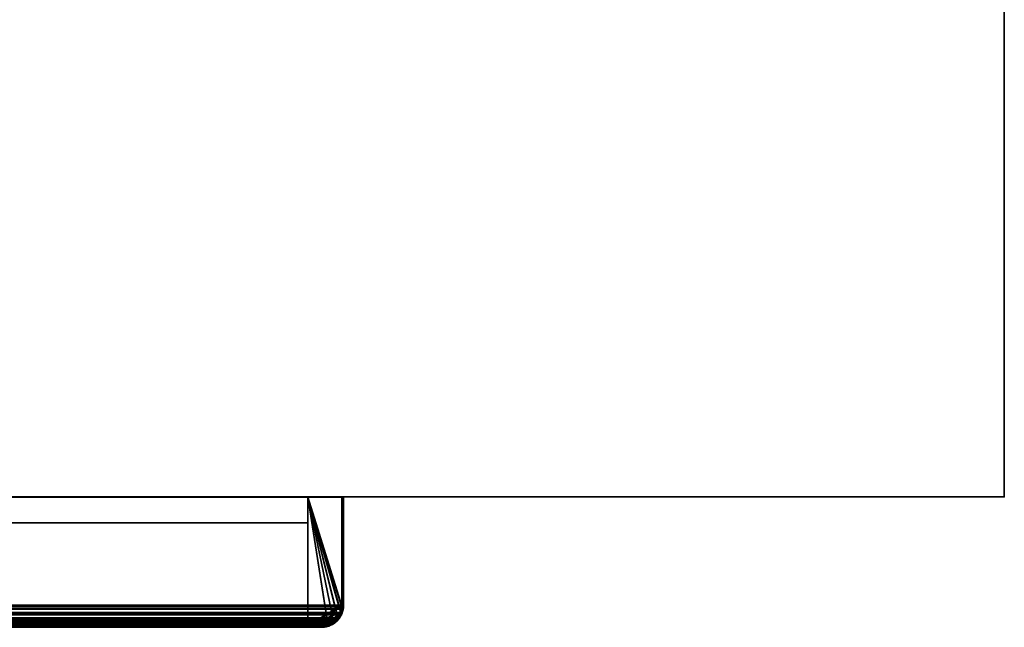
# Model space of a CAD drawing. Header units: millimetres. Extents: x -490 to 6690, y -115 to 152.
# Tile 997 of 1056: x 5000 to 5144, y -25 to 64. Entities that reach past the tile are written whole.
import ezdxf

# ---------------------------------------------------------------- set-up
doc = ezdxf.new("R2010")
doc.units = ezdxf.units.MM
doc.layers.add('152', color=253, linetype='Continuous')

# ---------------------------------------------------------------- blocks, each defined once
blk = doc.blocks.new('UG_SURFACE_004')
at = {"layer": '152', "color": 252, "linetype": 'Continuous', "lineweight": 35}
for points in [[(5144, -6.2, 2202.5), (5144, 133.2, 2202.5), (3856, 133.2, 2202.5), (3856, -6.2, 2202.5)], [(4994, -6.2, -7.5), (4994, 133.2, -7.5), (5144, 133.2, -7.5), (5144, -6.2, -7.5)], [(5144, -6.2, -7.5), (5144, 133.2, -7.5), (5144, 133.2, 2202.5), (5144, -6.2, 2202.5)], [(5144, -6.2, 2202.5), (3856, -6.2, 2202.5), (4006, -6.2, 2052.5), (4994, -6.2, 2052.5)], [(4994, -6.2, 2052.5), (4994, -6.2, -7.5), (5144, -6.2, -7.5), (5144, -6.2, 2202.5)]]:
    blk.add_3dface(points, dxfattribs=at)
blk = doc.blocks.new('UG_SURFACE_301')
at = {"layer": '152', "color": 41, "linetype": 'Continuous', "lineweight": 35}
for points in [[(5042.25, -25, 2095.75), (5042.25, -10, 2095.75), (3957.75, -10, 2095.75), (3957.75, -25, 2095.75)], [(5042.25, -10, 2095.75), (4972.25, -10, 2025.75), (4027.75, -10, 2025.75), (3957.75, -10, 2095.75)], [(4972.25, -10, 2025.75), (5042.25, -10, 2095.75), (5042.25, -25, 2095.75), (4972.25, -25, 2025.75)], [(4972.25, -25, 2025.75), (5042.25, -25, 2095.75), (3957.75, -25, 2095.75), (4027.75, -25, 2025.75)]]:
    blk.add_3dface(points, dxfattribs=at)
blk = doc.blocks.new('UG_SURFACE_302')
at = {"layer": '152', "color": 14, "linetype": 'Continuous', "lineweight": 35}
for points in [[(5047.25, -6.25, 2100.75), (5042.25, -6.25, 2095.75), (3957.75, -6.25, 2095.75), (3952.75, -6.25, 2100.75)], [(5047.25, -22, 2100.75), (5047.25, -6.25, 2100.75), (3952.75, -6.25, 2100.75), (3952.75, -22, 2100.75)], [(3957.75, -6.25, 2095.75), (5042.25, -6.25, 2095.75), (5042.25, -25, 2095.75), (3957.75, -25, 2095.75)], [(5042.25, -25, 2095.75), (5042.25, -6.25, 2095.75), (5047.25, -6.25, 2100.75), (5047.25, -22, 2100.75)], [(5047.25, -22, 2100.75), (3952.75, -22, 2100.75), (3952.78, -22.23, 2100.72)], [(3952.78, -22.23, 2100.72), (5047.23, -22.24, 2100.73), (5047.25, -22, 2100.75)], [(5047.19, -22.57, 2100.7), (3952.78, -22.23, 2100.72), (3952.85, -22.79, 2100.65)], [(5047.19, -22.57, 2100.7), (5047.23, -22.24, 2100.73), (3952.78, -22.23, 2100.72)], [(5047.19, -22.57, 2100.7), (3952.85, -22.79, 2100.65), (3952.97, -23.07, 2100.53)], [(3952.97, -23.07, 2100.53), (5047.03, -23.07, 2100.53), (5047.19, -22.57, 2100.7)], [(5047.25, -22, 2100.75), (5047.23, -22.24, 2100.73), (5042.25, -25, 2095.75)], [(5042.25, -25, 2095.75), (5047.23, -22.24, 2100.73), (5047.19, -22.57, 2100.7), (5047.03, -23.07, 2100.53)], [(5047.03, -23.07, 2100.53), (3952.97, -23.07, 2100.53), (3953.14, -23.47, 2100.36)], [(5046.95, -23.3, 2100.45), (5047.03, -23.07, 2100.53), (3953.14, -23.47, 2100.36)], [(5046.95, -23.3, 2100.45), (3953.14, -23.47, 2100.36), (3953.43, -23.84, 2100.07)], [(3953.43, -23.84, 2100.07), (5046.58, -23.86, 2100.08), (5046.95, -23.3, 2100.45)], [(5046.46, -24.03, 2099.96), (3953.43, -23.84, 2100.07), (3953.73, -24.22, 2099.77)], [(5046.46, -24.03, 2099.96), (5046.58, -23.86, 2100.08), (3953.43, -23.84, 2100.07)], [(5046.46, -24.03, 2099.96), (3953.73, -24.22, 2099.77), (3954.1, -24.44, 2099.4)], [(3954.1, -24.44, 2099.4), (5045.9, -24.45, 2099.4), (5046.46, -24.03, 2099.96)], [(5045.9, -24.45, 2099.4), (3954.1, -24.44, 2099.4), (3954.74, -24.83, 2098.76)], [(5045.11, -24.79, 2098.61), (5044.25, -25, 2097.75), (5042.25, -25, 2095.75), (5047.03, -23.07, 2100.53)], [(5045.11, -24.79, 2098.61), (5047.03, -23.07, 2100.53), (5046.95, -23.3, 2100.45), (5046.58, -23.86, 2100.08)], [(5045.11, -24.79, 2098.61), (5046.58, -23.86, 2100.08), (5046.46, -24.03, 2099.96), (5045.9, -24.45, 2099.4)], [(5045.61, -24.67, 2099.11), (5045.9, -24.45, 2099.4), (3954.74, -24.83, 2098.76)], [(5045.61, -24.67, 2099.11), (3954.74, -24.83, 2098.76), (3954.89, -24.85, 2098.61)], [(3954.89, -24.85, 2098.61), (5045.11, -24.79, 2098.61), (5045.61, -24.67, 2099.11)], [(5045.11, -24.79, 2098.61), (3954.89, -24.85, 2098.61), (3955.75, -25, 2097.75)], [(3955.75, -25, 2097.75), (5044.25, -25, 2097.75), (5045.11, -24.79, 2098.61)], [(5042.25, -25, 2095.75), (5044.25, -25, 2097.75), (3955.75, -25, 2097.75), (3957.75, -25, 2095.75)], [(5045.9, -24.45, 2099.4), (5045.61, -24.67, 2099.11), (5045.11, -24.79, 2098.61)]]:
    blk.add_3dface(points, dxfattribs=at)
blk = doc.blocks.new('UG_SURFACE_304')
at = {"layer": '152', "color": 7, "linetype": 'Continuous', "lineweight": 35}
for points in [[(5047.5, -22, 2101), (5047.5, -6.25, 2101), (3952.5, -6.25, 2101), (3952.5, -22, 2101)], [(5047.25, -6.25, 2100.75), (3952.75, -6.25, 2100.75), (3952.5, -6.25, 2101), (5047.5, -6.25, 2101)], [(3952.75, -22, 2100.75), (3952.75, -6.25, 2100.75), (5047.25, -6.25, 2100.75), (5047.25, -22, 2100.75)], [(5047.25, -22, 2100.75), (5047.25, -6.25, 2100.75), (5047.5, -6.25, 2101), (5047.5, -22, 2101)], [(5047.5, -22, 2101), (3952.5, -22, 2101), (3952.53, -22.25, 2100.97)], [(3952.53, -22.25, 2100.97), (5047.48, -22.26, 2100.98), (5047.5, -22, 2101)], [(5047.44, -22.62, 2100.94), (3952.53, -22.25, 2100.97), (3952.61, -22.85, 2100.89)], [(5047.44, -22.62, 2100.94), (5047.48, -22.26, 2100.98), (3952.53, -22.25, 2100.97)], [(5047.44, -22.62, 2100.94), (3952.61, -22.85, 2100.89), (3952.74, -23.16, 2100.76)], [(3952.74, -23.16, 2100.76), (5047.26, -23.16, 2100.76), (5047.44, -22.62, 2100.94)], [(3952.75, -22, 2100.75), (5047.25, -22, 2100.75), (5047.19, -22.57, 2100.7)], [(3952.85, -22.79, 2100.65), (3952.75, -22, 2100.75), (5047.19, -22.57, 2100.7)], [(3952.98, -23.09, 2100.52), (3952.85, -22.79, 2100.65), (5047.19, -22.57, 2100.7)], [(5047.19, -22.57, 2100.7), (5047.02, -23.09, 2100.52), (3952.98, -23.09, 2100.52)], [(5047.02, -23.09, 2100.52), (5047.19, -22.57, 2100.7), (5047.44, -22.62, 2100.94), (5047.26, -23.16, 2100.76)], [(5047.48, -22.26, 2100.98), (5047.44, -22.62, 2100.94), (5047.19, -22.57, 2100.7), (5047.25, -22, 2100.75)], [(5047.25, -22, 2100.75), (5047.5, -22, 2101), (5047.48, -22.26, 2100.98)], [(5047.26, -23.16, 2100.76), (3952.74, -23.16, 2100.76), (3952.92, -23.6, 2100.58)], [(5047.18, -23.41, 2100.68), (5047.26, -23.16, 2100.76), (3952.92, -23.6, 2100.58)], [(5047.18, -23.41, 2100.68), (3952.92, -23.6, 2100.58), (3953.23, -23.99, 2100.27)], [(3953.14, -23.47, 2100.36), (3952.98, -23.09, 2100.52), (5047.02, -23.09, 2100.52)], [(3953.14, -23.47, 2100.36), (5047.02, -23.09, 2100.52), (5046.95, -23.3, 2100.45)], [(5046.95, -23.3, 2100.45), (5046.46, -24.03, 2099.96), (3953.14, -23.47, 2100.36)], [(3953.14, -23.47, 2100.36), (5046.46, -24.03, 2099.96), (5046.37, -24.1, 2099.87)], [(5046.37, -24.1, 2099.87), (3953.64, -24.1, 2099.86), (3953.14, -23.47, 2100.36)], [(3953.23, -23.99, 2100.27), (5046.77, -24.01, 2100.27), (5047.18, -23.41, 2100.68)], [(5046.64, -24.2, 2100.14), (3953.23, -23.99, 2100.27), (3953.56, -24.4, 2099.94)], [(5046.64, -24.2, 2100.14), (5046.77, -24.01, 2100.27), (3953.23, -23.99, 2100.27)], [(5046.64, -24.2, 2100.14), (3953.56, -24.4, 2099.94), (3953.96, -24.64, 2099.54)], [(3953.64, -24.1, 2099.86), (5046.37, -24.1, 2099.87), (5045.61, -24.67, 2099.11)], [(3953.73, -24.22, 2099.77), (3953.64, -24.1, 2099.86), (5045.61, -24.67, 2099.11)], [(3953.73, -24.22, 2099.77), (5045.61, -24.67, 2099.11), (5045.35, -24.74, 2098.85)], [(5045.35, -24.74, 2098.85), (3954.65, -24.77, 2098.85), (3953.73, -24.22, 2099.77)], [(3953.96, -24.64, 2099.54), (5046.04, -24.66, 2099.54), (5046.64, -24.2, 2100.14)], [(5045.61, -24.67, 2099.11), (5046.37, -24.1, 2099.87), (5046.64, -24.2, 2100.14), (5046.04, -24.66, 2099.54)], [(5046.37, -24.1, 2099.87), (5046.46, -24.03, 2099.96), (5046.64, -24.2, 2100.14)], [(5046.46, -24.03, 2099.96), (5046.95, -23.3, 2100.45), (5047.18, -23.41, 2100.68), (5046.77, -24.01, 2100.27)], [(5046.77, -24.01, 2100.27), (5046.64, -24.2, 2100.14), (5046.46, -24.03, 2099.96)], [(5047.26, -23.16, 2100.76), (5047.18, -23.41, 2100.68), (5046.95, -23.3, 2100.45), (5047.02, -23.09, 2100.52)], [(5046.04, -24.66, 2099.54), (3953.96, -24.64, 2099.54), (3954.66, -25.06, 2098.84)], [(3954.74, -24.83, 2098.76), (3954.65, -24.77, 2098.85), (5045.35, -24.74, 2098.85)], [(5045.72, -24.9, 2099.22), (5046.04, -24.66, 2099.54), (3954.66, -25.06, 2098.84)], [(5045.72, -24.9, 2099.22), (3954.66, -25.06, 2098.84), (3954.81, -25.09, 2098.69)], [(3955.75, -25, 2097.75), (3954.74, -24.83, 2098.76), (5045.35, -24.74, 2098.85)], [(3954.81, -25.09, 2098.69), (5045.18, -25.03, 2098.68), (5045.72, -24.9, 2099.22)], [(5045.18, -25.03, 2098.68), (3954.81, -25.09, 2098.69), (3955.75, -25.25, 2097.75)], [(5045.35, -24.74, 2098.85), (5044.25, -25, 2097.75), (3955.75, -25, 2097.75)], [(4970.25, -25, 2023.75), (4029.75, -25, 2023.75), (3955.75, -25, 2097.75), (5044.25, -25, 2097.75)], [(3955.75, -25.25, 2097.75), (5044.25, -25.25, 2097.75), (5045.18, -25.03, 2098.68)], [(4970.25, -25.25, 2023.75), (5044.25, -25.25, 2097.75), (3955.75, -25.25, 2097.75), (4029.75, -25.25, 2023.75)], [(4970.25, -25, 2023.75), (5044.25, -25, 2097.75), (5044.25, -25.25, 2097.75), (4970.25, -25.25, 2023.75)], [(5045.18, -25.03, 2098.68), (5044.25, -25.25, 2097.75), (5044.25, -25, 2097.75), (5045.35, -24.74, 2098.85)], [(5045.35, -24.74, 2098.85), (5045.61, -24.67, 2099.11), (5045.72, -24.9, 2099.22), (5045.18, -25.03, 2098.68)], [(5046.04, -24.66, 2099.54), (5045.72, -24.9, 2099.22), (5045.61, -24.67, 2099.11)]]:
    blk.add_3dface(points, dxfattribs=at)
blk = doc.blocks.new('UG_SURFACE_306')
at = {"layer": '152', "color": 41, "linetype": 'Continuous', "lineweight": 35}
for points in [[(5042.25, -10, 2095.75), (5042.25, -10, -7.5), (4972.25, -10, -7.5), (4972.25, -10, 2025.75)], [(4972.25, -10, -7.5), (4972.25, -25, -7.5), (4972.25, -25, 2025.75), (4972.25, -10, 2025.75)], [(5042.25, -25, -7.5), (4972.25, -25, -7.5), (4972.25, -10, -7.5), (5042.25, -10, -7.5)], [(4972.25, -25, 2025.75), (5042.25, -25, 2095.75), (5042.25, -10, 2095.75), (4972.25, -10, 2025.75)], [(5042.25, -25, -7.5), (5042.25, -10, -7.5), (5042.25, -10, 2095.75), (5042.25, -25, 2095.75)], [(4972.25, -25, 2025.75), (4972.25, -25, -7.5), (5042.25, -25, -7.5), (5042.25, -25, 2095.75)]]:
    blk.add_3dface(points, dxfattribs=at)
blk = doc.blocks.new('UG_SURFACE_307')
at = {"layer": '152', "color": 7, "linetype": 'Continuous', "lineweight": 35}
for points in [[(4967.25, -22, 2020.75), (4967.25, 16, 2020.75), (4967, 16, 2020.5), (4967, -22, 2020.5)], [(4967, 16, 2020.5), (4967.25, 16, 2020.75), (4967.25, 16, -7.5), (4967, 16, -7.5)], [(4967, 16, -7.5), (4967.25, 16, -7.5), (4967.25, -22, -7.5), (4967, -22, -7.5)], [(4967, 16, -7.5), (4967, -22, -7.5), (4967, -22, 2020.5), (4967, 16, 2020.5)], [(4967.25, 16, 2020.75), (4967.25, -22, 2020.75), (4967.25, -22, -7.5), (4967.25, 16, -7.5)], [(5047.25, -6.25, 2100.75), (5047.5, -6.25, 2101), (5047.5, -6.25, -7.5), (5047.25, -6.25, -7.5)], [(5047.25, -22, -7.5), (5047.25, -6.25, -7.5), (5047.5, -6.25, -7.5), (5047.5, -22, -7.5)], [(5047.25, -22, 2100.75), (5047.25, -6.25, 2100.75), (5047.25, -6.25, -7.5), (5047.25, -22, -7.5)], [(5047.5, -22, 2101), (5047.5, -6.25, 2101), (5047.25, -6.25, 2100.75), (5047.25, -22, 2100.75)], [(5047.5, -22, -7.5), (5047.5, -6.25, -7.5), (5047.5, -6.25, 2101), (5047.5, -22, 2101)], [(4967.25, -22, -7.5), (4967.44, -22.9, -7.5), (4967.19, -22.98, -7.5), (4967, -22, -7.5)], [(4967, -22, 2020.5), (4967.11, -22.85, 2020.61), (4967.3, -22.57, 2020.8), (4967.25, -22, 2020.75)], [(4967.11, -22.85, 2020.61), (4967, -22, -7.5), (4967.19, -22.98, -7.5)], [(4967.11, -22.85, 2020.61), (4967, -22, 2020.5), (4967, -22, -7.5)], [(4967.48, -23.09, 2020.98), (4967.3, -22.57, 2020.8), (4967.11, -22.85, 2020.61), (4967.26, -23.17, 2020.76)], [(4967.19, -22.98, -7.5), (4967.26, -23.17, 2020.76), (4967.11, -22.85, 2020.61)], [(4967.24, -23.19, -7.5), (4967.19, -22.98, -7.5), (4967.44, -22.9, -7.5), (4967.48, -23.1, -7.5)], [(4967.19, -22.98, -7.5), (4967.24, -23.19, -7.5), (4967.26, -23.17, 2020.76)], [(4967.48, -23.1, -7.5), (4967.44, -22.9, -7.5), (4967.25, -22, 2020.75)], [(4967.25, -22, 2020.75), (4967.3, -22.57, 2020.8), (4967.48, -23.1, -7.5)], [(4967.44, -22.9, -7.5), (4967.25, -22, -7.5), (4967.25, -22, 2020.75)], [(4967.3, -22.57, 2020.8), (4967.48, -23.09, 2020.98), (4967.48, -23.1, -7.5)], [(5047.25, -22, -7.5), (5047.22, -22.16, -7.5), (5047.03, -23.07, 2100.53)], [(5047.03, -23.07, 2100.53), (5047.15, -22.79, 2100.65), (5047.25, -22, -7.5)], [(5047.03, -23.07, 2100.53), (5047.22, -22.16, -7.5), (5047.05, -23.03, -7.5)], [(5047.25, -23.18, 2100.75), (5047.34, -23.01, 2100.84), (5047.15, -22.79, 2100.65), (5047.03, -23.07, 2100.53)], [(5047.05, -23.03, -7.5), (5047.22, -22.16, -7.5), (5047.47, -22.18, -7.5), (5047.29, -23.11, -7.5)], [(5047.15, -22.79, 2100.65), (5047.25, -22, 2100.75), (5047.25, -22, -7.5)], [(5047.25, -22, 2100.75), (5047.15, -22.79, 2100.65), (5047.34, -23.01, 2100.84), (5047.5, -22, 2101)], [(5047.22, -22.16, -7.5), (5047.25, -22, -7.5), (5047.5, -22, -7.5), (5047.47, -22.18, -7.5)], [(5047.28, -23.19, -7.5), (5047.34, -23.01, 2100.84), (5047.25, -23.18, 2100.75)], [(5047.5, -22, 2101), (5047.28, -23.19, -7.5), (5047.29, -23.11, -7.5)], [(5047.28, -23.19, -7.5), (5047.5, -22, 2101), (5047.34, -23.01, 2100.84)], [(5047.5, -22, 2101), (5047.29, -23.11, -7.5), (5047.47, -22.18, -7.5)], [(5047.47, -22.18, -7.5), (5047.5, -22, -7.5), (5047.5, -22, 2101)], [(4967.48, -23.1, -7.5), (4967.49, -23.18, -7.5), (4967.24, -23.24, -7.5), (4967.24, -23.19, -7.5)], [(4967.55, -23.81, 2021.05), (4967.26, -23.17, 2020.76), (4967.24, -23.19, -7.5)], [(4967.49, -23.18, -7.5), (4967.85, -23.7, -7.5), (4967.65, -23.84, -7.5), (4967.24, -23.24, -7.5)], [(4967.55, -23.81, 2021.05), (4967.24, -23.19, -7.5), (4967.24, -23.24, -7.5)], [(4967.99, -24.22, 2021.49), (4967.24, -23.24, -7.5), (4967.65, -23.84, -7.5)], [(4967.24, -23.24, -7.5), (4967.99, -24.22, 2021.49), (4967.55, -23.81, 2021.05)], [(4967.26, -23.17, 2020.76), (4967.55, -23.3, 2021.05), (4967.48, -23.09, 2020.98)], [(4967.55, -23.3, 2021.05), (4967.26, -23.17, 2020.76), (4967.55, -23.81, 2021.05)], [(4968.13, -24.12, -7.5), (4967.85, -23.7, -7.5), (4967.48, -23.09, 2020.98)], [(4967.48, -23.09, 2020.98), (4967.55, -23.3, 2021.05), (4968.13, -24.12, -7.5)], [(4967.85, -23.7, -7.5), (4967.49, -23.18, -7.5), (4967.48, -23.09, 2020.98)], [(4967.49, -23.18, -7.5), (4967.48, -23.1, -7.5), (4967.48, -23.09, 2020.98)], [(4968.13, -24.12, -7.5), (4967.55, -23.3, 2021.05), (4968.04, -24.03, 2021.54)], [(4967.55, -23.81, 2021.05), (4967.99, -24.22, 2021.49), (4968.04, -24.03, 2021.54), (4967.55, -23.3, 2021.05)], [(4967.95, -24.3, -7.5), (4967.65, -23.84, -7.5), (4967.85, -23.7, -7.5), (4968.13, -24.12, -7.5)], [(4967.65, -23.84, -7.5), (4967.95, -24.3, -7.5), (4967.99, -24.22, 2021.49)], [(4968.13, -24.12, -7.5), (4968.45, -24.33, -7.5), (4968.31, -24.53, -7.5), (4967.95, -24.3, -7.5)], [(4968.65, -24.83, 2022.15), (4967.99, -24.22, 2021.49), (4967.95, -24.3, -7.5)], [(4968.65, -24.83, 2022.15), (4967.95, -24.3, -7.5), (4968.31, -24.53, -7.5)], [(4968.14, -24.1, 2021.64), (4968.04, -24.03, 2021.54), (4967.99, -24.22, 2021.49)], [(4967.99, -24.22, 2021.49), (4968.65, -24.83, 2022.15), (4968.89, -24.67, 2022.39), (4968.14, -24.1, 2021.64)], [(4968.04, -24.03, 2021.54), (4968.14, -24.1, 2021.64), (4968.13, -24.12, -7.5)], [(4968.45, -24.33, -7.5), (4968.13, -24.12, -7.5), (4968.14, -24.1, 2021.64)], [(4969.15, -24.79, -7.5), (4968.45, -24.33, -7.5), (4968.14, -24.1, 2021.64)], [(4968.14, -24.1, 2021.64), (4968.89, -24.67, 2022.39), (4969.15, -24.79, -7.5)], [(4969.05, -25.02, -7.5), (4968.31, -24.53, -7.5), (4968.45, -24.33, -7.5), (4969.15, -24.79, -7.5)], [(5045.36, -24.77, 2098.86), (5046.27, -24.22, 2099.77), (5045.95, -24.4, -7.5)], [(5045.81, -24.85, 2099.31), (5046.52, -24.23, 2100.02), (5046.27, -24.22, 2099.77), (5045.36, -24.77, 2098.86)], [(5045.95, -24.4, -7.5), (5045.43, -24.76, -7.5), (5045.36, -24.77, 2098.86)], [(5045.43, -24.76, -7.5), (5045.95, -24.4, -7.5), (5046.09, -24.6, -7.5), (5045.49, -25.01, -7.5)], [(5046.55, -24.3, -7.5), (5046.52, -24.23, 2100.02), (5045.81, -24.85, 2099.31)], [(5045.81, -24.85, 2099.31), (5046.09, -24.6, -7.5), (5046.55, -24.3, -7.5)], [(5046.37, -24.12, -7.5), (5045.95, -24.4, -7.5), (5046.27, -24.22, 2099.77)], [(5046.55, -24.3, -7.5), (5046.09, -24.6, -7.5), (5045.95, -24.4, -7.5), (5046.37, -24.12, -7.5)], [(5046.27, -24.22, 2099.77), (5046.37, -24.09, 2099.87), (5046.38, -24.11, -7.5)], [(5046.37, -24.09, 2099.87), (5046.27, -24.22, 2099.77), (5046.52, -24.23, 2100.02)], [(5046.38, -24.11, -7.5), (5046.37, -24.12, -7.5), (5046.27, -24.22, 2099.77)], [(5047.04, -23.08, -7.5), (5047.04, -23.1, -7.5), (5046.37, -24.09, 2099.87)], [(5046.37, -24.09, 2099.87), (5046.86, -23.47, 2100.36), (5047.04, -23.08, -7.5)], [(5046.37, -24.09, 2099.87), (5047.04, -23.1, -7.5), (5046.58, -23.8, -7.5)], [(5046.52, -24.23, 2100.02), (5046.85, -23.95, 2100.35), (5046.86, -23.47, 2100.36), (5046.37, -24.09, 2099.87)], [(5046.58, -23.8, -7.5), (5046.38, -24.11, -7.5), (5046.37, -24.09, 2099.87)], [(5046.55, -24.3, -7.5), (5046.37, -24.12, -7.5), (5046.38, -24.11, -7.5)], [(5046.38, -24.11, -7.5), (5046.58, -23.8, -7.5), (5046.78, -23.95, -7.5), (5046.55, -24.3, -7.5)], [(5046.78, -23.95, -7.5), (5046.85, -23.95, 2100.35), (5046.52, -24.23, 2100.02)], [(5046.52, -24.23, 2100.02), (5046.55, -24.3, -7.5), (5046.78, -23.95, -7.5)], [(5047.27, -23.2, -7.5), (5046.78, -23.95, -7.5), (5046.58, -23.8, -7.5), (5047.04, -23.1, -7.5)], [(5046.85, -23.95, 2100.35), (5046.78, -23.95, -7.5), (5047.27, -23.2, -7.5)], [(5047.03, -23.07, 2100.53), (5046.86, -23.47, 2100.36), (5046.85, -23.95, 2100.35), (5047.25, -23.18, 2100.75)], [(5047.27, -23.2, -7.5), (5047.25, -23.18, 2100.75), (5046.85, -23.95, 2100.35)], [(5046.86, -23.47, 2100.36), (5047.03, -23.07, 2100.53), (5047.04, -23.08, -7.5)], [(5047.05, -23.03, -7.5), (5047.04, -23.08, -7.5), (5047.03, -23.07, 2100.53)], [(5047.04, -23.08, -7.5), (5047.05, -23.03, -7.5), (5047.29, -23.11, -7.5)], [(5047.29, -23.11, -7.5), (5047.28, -23.19, -7.5), (5047.04, -23.1, -7.5), (5047.04, -23.08, -7.5)], [(5047.04, -23.1, -7.5), (5047.28, -23.19, -7.5), (5047.27, -23.2, -7.5)], [(5047.25, -23.18, 2100.75), (5047.27, -23.2, -7.5), (5047.28, -23.19, -7.5)], [(4968.31, -24.53, -7.5), (4969.06, -24.94, 2022.56), (4968.65, -24.83, 2022.15)], [(4968.31, -24.53, -7.5), (4969.05, -25.02, -7.5), (4969.06, -24.94, 2022.56)], [(4969.15, -24.74, 2022.65), (4968.89, -24.67, 2022.39), (4968.65, -24.83, 2022.15), (4969.06, -24.94, 2022.56)], [(4968.89, -24.67, 2022.39), (4969.15, -24.74, 2022.65), (4969.15, -24.79, -7.5)], [(4969.15, -24.79, -7.5), (4969.15, -24.79, -7.5), (4969.06, -25.03, -7.5), (4969.05, -25.02, -7.5)], [(4969.06, -24.94, 2022.56), (4969.05, -25.02, -7.5), (4969.06, -25.03, -7.5)], [(4969.06, -24.94, 2022.56), (4970.25, -25.25, 2023.75), (4970.25, -25, 2023.75), (4969.15, -24.74, 2022.65)], [(4969.15, -24.79, -7.5), (4969.22, -24.8, -7.5), (4969.14, -25.04, -7.5), (4969.06, -25.03, -7.5)], [(4969.14, -25.04, -7.5), (4970.25, -25.25, 2023.75), (4969.06, -24.94, 2022.56)], [(4969.06, -24.94, 2022.56), (4969.06, -25.03, -7.5), (4969.14, -25.04, -7.5)], [(4969.22, -24.8, -7.5), (4970.09, -24.97, -7.5), (4970.07, -25.22, -7.5), (4969.14, -25.04, -7.5)], [(4969.14, -25.04, -7.5), (4970.07, -25.22, -7.5), (4970.25, -25.25, 2023.75)], [(4969.15, -24.74, 2022.65), (4969.22, -24.8, -7.5), (4969.15, -24.79, -7.5)], [(4969.15, -24.74, 2022.65), (4970.09, -24.97, -7.5), (4969.22, -24.8, -7.5)], [(4969.15, -24.79, -7.5), (4969.15, -24.79, -7.5), (4969.15, -24.74, 2022.65)], [(4970.25, -25, -7.5), (4970.09, -24.97, -7.5), (4969.15, -24.74, 2022.65)], [(4969.15, -24.74, 2022.65), (4970.25, -25, 2023.75), (4970.25, -25, -7.5)], [(4970.09, -24.97, -7.5), (4970.25, -25, -7.5), (4970.25, -25.25, -7.5), (4970.07, -25.22, -7.5)], [(4970.07, -25.22, -7.5), (4970.25, -25.25, -7.5), (4970.25, -25.25, 2023.75)], [(4970.25, -25, 2023.75), (5044.25, -25, 2097.75), (5044.25, -25, -7.5), (4970.25, -25, -7.5)], [(4970.25, -25, -7.5), (5044.25, -25, -7.5), (5044.25, -25.25, -7.5), (4970.25, -25.25, -7.5)], [(5044.25, -25, 2097.75), (4970.25, -25, 2023.75), (4970.25, -25.25, 2023.75), (5044.25, -25.25, 2097.75)], [(4970.25, -25.25, 2023.75), (4970.25, -25.25, -7.5), (5044.25, -25.25, -7.5), (5044.25, -25.25, 2097.75)], [(5045.15, -24.81, -7.5), (5044.25, -25, -7.5), (5044.25, -25, 2097.75)], [(5044.25, -25, 2097.75), (5045.26, -24.83, 2098.76), (5045.15, -24.81, -7.5)], [(5044.25, -25, -7.5), (5045.15, -24.81, -7.5), (5045.23, -25.06, -7.5), (5044.25, -25.25, -7.5)], [(5044.25, -25.25, 2097.75), (5045.44, -24.95, 2098.94), (5045.26, -24.83, 2098.76), (5044.25, -25, 2097.75)], [(5045.23, -25.06, -7.5), (5045.44, -24.95, 2098.94), (5044.25, -25.25, 2097.75)], [(5044.25, -25.25, 2097.75), (5044.25, -25.25, -7.5), (5045.23, -25.06, -7.5)], [(5045.36, -24.77, -7.5), (5045.15, -24.81, -7.5), (5045.26, -24.83, 2098.76)], [(5045.44, -25.01, -7.5), (5045.23, -25.06, -7.5), (5045.15, -24.81, -7.5), (5045.36, -24.77, -7.5)], [(5045.23, -25.06, -7.5), (5045.44, -25.01, -7.5), (5045.44, -24.95, 2098.94)], [(5045.26, -24.83, 2098.76), (5045.36, -24.77, 2098.86), (5045.36, -24.77, -7.5)], [(5045.36, -24.77, 2098.86), (5045.26, -24.83, 2098.76), (5045.44, -24.95, 2098.94)], [(5045.43, -24.76, -7.5), (5045.36, -24.77, -7.5), (5045.36, -24.77, 2098.86)], [(5045.36, -24.77, -7.5), (5045.43, -24.76, -7.5), (5045.44, -25.01, -7.5)], [(5045.36, -24.77, 2098.86), (5045.44, -24.95, 2098.94), (5045.81, -24.85, 2099.31)], [(5045.43, -24.76, -7.5), (5045.49, -25.01, -7.5), (5045.44, -25.01, -7.5)], [(5045.49, -25.01, -7.5), (5045.81, -24.85, 2099.31), (5045.44, -24.95, 2098.94)], [(5045.44, -24.95, 2098.94), (5045.44, -25.01, -7.5), (5045.49, -25.01, -7.5)], [(5045.49, -25.01, -7.5), (5046.09, -24.6, -7.5), (5045.81, -24.85, 2099.31)]]:
    blk.add_3dface(points, dxfattribs=at)
blk = doc.blocks.new('UG_SURFACE_308')
at = {"layer": '152', "color": 14, "linetype": 'Continuous', "lineweight": 35}
for points in [[(5042.25, -6.25, 2095.75), (5042.25, -6.25, -7.5), (5042.25, -25, -7.5), (5042.25, -25, 2095.75)], [(5042.25, -6.25, -7.5), (5046, -24.37, -7.5), (5045.4, -24.77, -7.5), (5045.2, -24.81, -7.5)], [(5042.25, -6.25, -7.5), (5047.21, -22.18, -7.5), (5047.06, -22.97, -7.5)], [(5042.25, -6.25, -7.5), (5046.62, -23.75, -7.5), (5046.37, -24.12, -7.5), (5046, -24.37, -7.5)], [(5042.25, -6.25, -7.5), (5047.25, -6.25, -7.5), (5047.25, -22, -7.5), (5047.21, -22.18, -7.5)], [(5047.06, -22.97, -7.5), (5047.02, -23.15, -7.5), (5046.62, -23.75, -7.5), (5042.25, -6.25, -7.5)], [(5045.2, -24.81, -7.5), (5044.25, -25, -7.5), (5042.25, -25, -7.5), (5042.25, -6.25, -7.5)], [(5042.25, -6.25, 2095.75), (5046.66, -23.78, 2100.16), (5047.08, -22.97, 2100.58)], [(5042.25, -6.25, 2095.75), (5042.25, -25, 2095.75), (5044.25, -25, 2097.75), (5045.19, -24.76, 2098.69)], [(5047.08, -22.97, 2100.58), (5047.1, -22.93, 2100.6), (5047.22, -22.18, 2100.72), (5042.25, -6.25, 2095.75)], [(5045.19, -24.76, 2098.69), (5045.69, -24.63, 2099.19), (5046.01, -24.35, 2099.51), (5042.25, -6.25, 2095.75)], [(5046.01, -24.35, 2099.51), (5046.65, -23.8, 2100.15), (5046.66, -23.78, 2100.16), (5042.25, -6.25, 2095.75)], [(5047.22, -22.18, 2100.72), (5047.25, -22, 2100.75), (5047.25, -6.25, 2100.75), (5042.25, -6.25, 2095.75)], [(5047.25, -6.25, 2100.75), (5047.25, -6.25, -7.5), (5042.25, -6.25, -7.5), (5042.25, -6.25, 2095.75)], [(5047.25, -22, -7.5), (5047.25, -6.25, -7.5), (5047.25, -6.25, 2100.75), (5047.25, -22, 2100.75)], [(5047.02, -23.15, -7.5), (5047.08, -22.97, 2100.58), (5046.66, -23.78, 2100.16)], [(5047.02, -23.15, -7.5), (5047.06, -22.97, -7.5), (5047.08, -22.97, 2100.58)], [(5047.08, -22.97, 2100.58), (5047.06, -22.97, -7.5), (5047.21, -22.18, -7.5)], [(5047.21, -22.18, -7.5), (5047.1, -22.93, 2100.6), (5047.08, -22.97, 2100.58)], [(5047.21, -22.18, -7.5), (5047.22, -22.18, 2100.72), (5047.1, -22.93, 2100.6)], [(5047.22, -22.18, 2100.72), (5047.21, -22.18, -7.5), (5047.25, -22, -7.5)], [(5047.25, -22, -7.5), (5047.25, -22, 2100.75), (5047.22, -22.18, 2100.72)], [(5046, -24.37, -7.5), (5045.69, -24.63, 2099.19), (5045.19, -24.76, 2098.69)], [(5045.19, -24.76, 2098.69), (5045.4, -24.77, -7.5), (5046, -24.37, -7.5)], [(5046, -24.37, -7.5), (5046.01, -24.35, 2099.51), (5045.69, -24.63, 2099.19)], [(5046.01, -24.35, 2099.51), (5046, -24.37, -7.5), (5046.37, -24.12, -7.5)], [(5046.62, -23.75, -7.5), (5046.65, -23.8, 2100.15), (5046.01, -24.35, 2099.51)], [(5046.01, -24.35, 2099.51), (5046.37, -24.12, -7.5), (5046.62, -23.75, -7.5)], [(5046.66, -23.78, 2100.16), (5046.62, -23.75, -7.5), (5047.02, -23.15, -7.5)], [(5046.62, -23.75, -7.5), (5046.66, -23.78, 2100.16), (5046.65, -23.8, 2100.15)], [(5042.25, -25, 2095.75), (5042.25, -25, -7.5), (5044.25, -25, -7.5), (5044.25, -25, 2097.75)], [(5045.2, -24.81, -7.5), (5045.19, -24.76, 2098.69), (5044.25, -25, 2097.75)], [(5044.25, -25, 2097.75), (5044.25, -25, -7.5), (5045.2, -24.81, -7.5)], [(5045.19, -24.76, 2098.69), (5045.2, -24.81, -7.5), (5045.4, -24.77, -7.5)]]:
    blk.add_3dface(points, dxfattribs=at)

msp = doc.modelspace()

# ---------------------------------------------------------------- linework, layer by layer
at = {"layer": '152', "linetype": 'Continuous', "lineweight": -3}
for p, q in [((5144, -6.2, 2202.5), (5144, 133.2, 2202.5)), ((5144, 133.2, -7.5), (5144, -6.2, -7.5)), ((3856, -6.2, 2202.5), (5144, -6.2, 2202.5)), ((5047.5, -6.25, 2101), (3952.5, -6.25, 2101)), ((5047.25, -6.25, 2100.75), (3952.75, -6.25, 2100.75)), ((5047.25, -6.25, 2100.75), (3952.75, -6.25, 2100.75)), ((5042.25, -6.25, 2095.75), (3957.75, -6.25, 2095.75)), ((4994, -6.2, -7.5), (5144, -6.2, -7.5)), ((5042.25, -6.25, 2095.75), (5047.25, -6.25, 2100.75)), ((5042.25, -6.25, 2095.75), (5042.25, -25, 2095.75)), ((5042.25, -6.25, 2095.75), (5042.25, -25, 2095.75)), ((5042.25, -6.25, -7.5), (5042.25, -6.25, 2095.75)), ((5042.25, -6.25, -7.5), (5047.25, -6.25, -7.5)), ((5047.25, -6.25, 2100.75), (5042.25, -6.25, 2095.75)), ((5042.25, -6.25, -7.5), (5042.25, -25, -7.5)), ((5047.5, -6.25, -7.5), (5047.25, -6.25, -7.5)), ((5047.25, -22, -7.5), (5047.25, -6.25, -7.5)), ((5047.25, -6.25, 2100.75), (5047.5, -6.25, 2101)), ((5047.25, -6.25, -7.5), (5047.25, -6.25, 2100.75)), ((5047.25, -22, -7.5), (5047.25, -6.25, -7.5)), ((5047.25, -6.25, -7.5), (5047.25, -6.25, 2100.75)), ((5047.25, -22, 2100.75), (5047.25, -6.25, 2100.75)), ((5047.25, -22, 2100.75), (5047.25, -6.25, 2100.75)), ((5047.5, -6.25, 2101), (5047.25, -6.25, 2100.75)), ((5047.25, -22, 2100.75), (5047.25, -6.25, 2100.75)), ((5047.25, -22, 2100.75), (5047.25, -6.25, 2100.75)), ((5047.5, -22, 2101), (5047.5, -6.25, 2101)), ((5047.5, -22, -7.5), (5047.5, -6.25, -7.5)), ((5047.5, -22, 2101), (5047.5, -6.25, 2101)), ((5047.5, -6.25, -7.5), (5047.5, -6.25, 2101)), ((5144, -6.2, 2202.5), (5144, -6.2, -7.5)), ((5042.25, -10, 2095.75), (3957.75, -10, 2095.75)), ((5042.25, -10, 2095.75), (4972.25, -10, 2025.75)), ((4972.25, -10, 2025.75), (5042.25, -10, 2095.75)), ((4972.25, -10, -7.5), (5042.25, -10, -7.5)), ((5042.25, -10, -7.5), (5042.25, -10, 2095.75)), ((5042.25, -25, 2095.75), (5042.25, -10, 2095.75)), ((5042.25, -25, -7.5), (5042.25, -10, -7.5)), ((5042.25, -25, 2095.75), (5042.25, -10, 2095.75)), ((5047.5, -22, 2101), (3952.5, -22, 2101)), ((5047.25, -22, 2100.75), (3952.75, -22, 2100.75)), ((5047.25, -22, -7.5), (5047.25, -22, 2100.75)), ((5047.5, -22, -7.5), (5047.5, -22, 2101)), ((5044.25, -25, 2097.75), (3955.75, -25, 2097.75)), ((5044.25, -25, 2097.75), (3955.75, -25, 2097.75)), ((5044.25, -25.25, 2097.75), (3955.75, -25.25, 2097.75)), ((5042.25, -25, 2095.75), (3957.75, -25, 2095.75)), ((5042.25, -25, 2095.75), (3957.75, -25, 2095.75)), ((4970.25, -25, -7.5), (5044.25, -25, -7.5)), ((5044.25, -25, 2097.75), (4970.25, -25, 2023.75)), ((4970.25, -25, 2023.75), (5044.25, -25, 2097.75)), ((4970.25, -25.25, -7.5), (5044.25, -25.25, -7.5)), ((5044.25, -25.25, 2097.75), (4970.25, -25.25, 2023.75)), ((4970.25, -25.25, 2023.75), (5044.25, -25.25, 2097.75)), ((4972.25, -25, 2025.75), (5042.25, -25, 2095.75)), ((5042.25, -25, -7.5), (4972.25, -25, -7.5)), ((5042.25, -25, 2095.75), (4972.25, -25, 2025.75)), ((5042.25, -25, 2095.75), (5044.25, -25, 2097.75)), ((5042.25, -25, -7.5), (5042.25, -25, 2095.75)), ((5044.25, -25, -7.5), (5042.25, -25, -7.5)), ((5042.25, -25, -7.5), (5042.25, -25, 2095.75)), ((5044.25, -25, 2097.75), (5042.25, -25, 2095.75)), ((5044.25, -25, -7.5), (5044.25, -25, 2097.75)), ((5044.25, -25, -7.5), (5044.25, -25, 2097.75)), ((5044.25, -25.25, -7.5), (5044.25, -25.25, 2097.75))]:
    msp.add_line(p, q, dxfattribs=at)
msp.add_arc((5044.25, -22, -7.5), 3, 270, 0, dxfattribs=at)
for points, degree in [([(5047.25, -22, 2100.75), (4682.42, -22, 2100.75), (4317.58, -22, 2100.75), (3952.75, -22, 2100.75)], 3), ([(5047.5, -22, -7.5), (5047.25, -22, -7.5)], 1), ([(5047.25, -22, -7.5), (5047.25, -22, 695.25), (5047.25, -22, 1398), (5047.25, -22, 2100.75)], 3), ([(5044.25, -25.25, -7.5), (5044.25, -25, -7.5)], 1)]:
    msp.add_open_spline(points, degree=degree, dxfattribs=at)
for points, knots in [([(5044.25, -25, 2097.75), (5044.93, -25, 2098.43), (5045.6, -24.78, 2099.1), (5046.47, -24.05, 2099.97), (5046.74, -23.74, 2100.24), (5047.13, -22.95, 2100.63), (5047.25, -22.48, 2100.75), (5047.25, -22, 2100.75)], [0, 0, 0, 0, 0.5, 0.5, 0.75, 0.75, 1, 1, 1, 1]), ([(5044.25, -25, -7.5), (5045.04, -25, -7.5), (5045.82, -24.68, -7.5), (5046.93, -23.57, -7.5), (5047.25, -22.79, -7.5), (5047.25, -22, -7.5)], [0, 0, 0, 0, 0.5, 0.5, 1, 1, 1, 1]), ([(5044.25, -25, 2097.75), (5044.93, -25, 2098.43), (5045.6, -24.78, 2099.1), (5046.47, -24.05, 2099.97), (5046.74, -23.74, 2100.24), (5047.13, -22.95, 2100.63), (5047.25, -22.48, 2100.75), (5047.25, -22, 2100.75)], [0, 0, 0, 0, 0.5, 0.5, 0.75, 0.75, 1, 1, 1, 1]), ([(5047.25, -22, 2100.75), (5047.25, -22.48, 2100.75), (5047.13, -22.95, 2100.63), (5046.74, -23.73, 2100.24), (5046.47, -24.05, 2099.97), (5045.6, -24.78, 2099.1), (5044.92, -25, 2098.42), (5044.25, -25, 2097.75)], [0, 0, 0, 0, 0.25, 0.25, 0.5, 0.5, 1, 1, 1, 1]), ([(5044.25, -25.25, 2097.75), (5044.99, -25.25, 2098.49), (5045.72, -25.01, 2099.22), (5046.66, -24.22, 2100.16), (5046.94, -23.88, 2100.44), (5047.37, -23.03, 2100.87), (5047.5, -22.52, 2101), (5047.5, -22, 2101)], [0, 0, 0, 0, 0.5, 0.5, 0.75, 0.75, 1, 1, 1, 1])]:
    msp.add_open_spline(points, degree=3, knots=knots, dxfattribs=at)
for points in [[(5047.5, -22, 2101), (5047.5, -25.25, 2101), (5044.25, -25.25, 2097.75)], [(5044.25, -25.25, -7.5), (5047.5, -25.25, -7.5), (5047.5, -22, -7.5)], [(5047.25, -22, 2100.75), (5047.25, -25, 2100.75), (5044.25, -25, 2097.75)]]:
    msp.add_rational_spline(points, [1, 0.707106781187, 1], degree=2, dxfattribs=at)

# ---------------------------------------------------------------- block references
for name in ['UG_SURFACE_004', 'UG_SURFACE_304', 'UG_SURFACE_307', 'UG_SURFACE_302', 'UG_SURFACE_308', 'UG_SURFACE_301', 'UG_SURFACE_306']:
    msp.add_blockref(name, (0, 0), dxfattribs=at)

doc.saveas('drawing.dxf')
